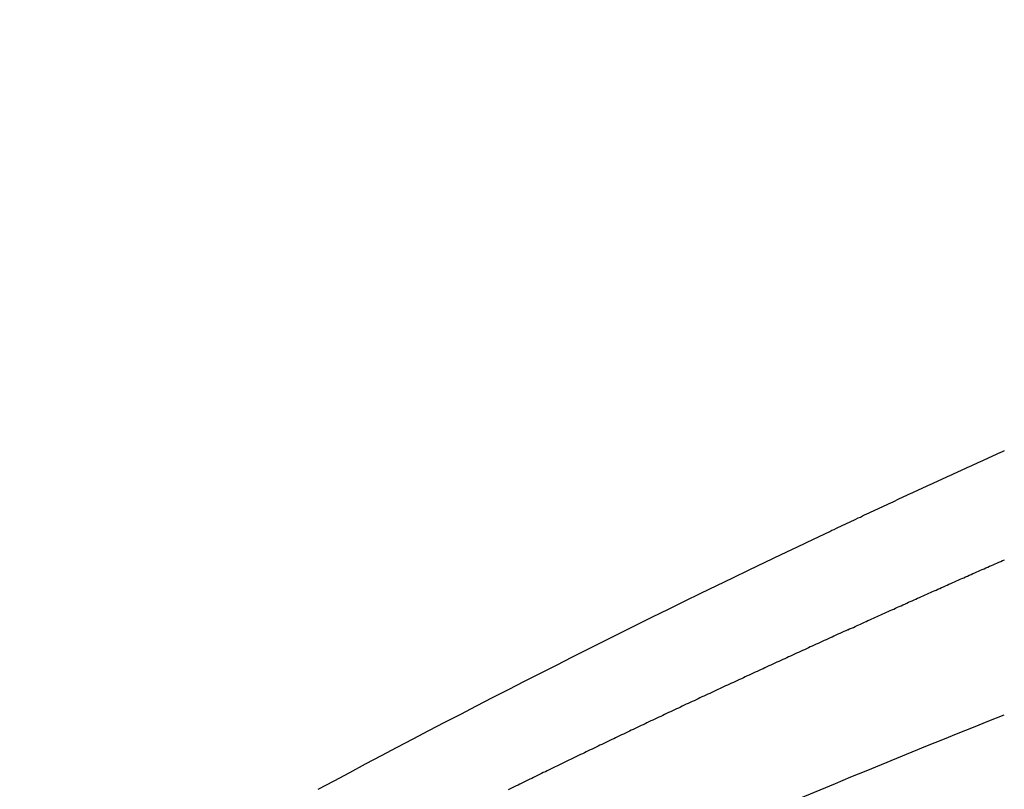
# Model space of a CAD drawing. Header units: millimetres. Extents: x 11979 to 23691, y 12825 to 41978.
# Tile 551 of 656: x 22037 to 22050, y 37970 to 37981. Entities that reach past the tile are written whole.
import ezdxf

# ---------------------------------------------------------------- set-up
doc = ezdxf.new("R2010")
doc.units = ezdxf.units.MM
for name, color, linetype in [('-LI-WIDOK', 2, 'Continuous'), ('-WYMIAR', 8, 'Continuous'), ('PROJEKTOWANE', 5, 'Continuous')]:
    doc.layers.add(name, color=color, linetype=linetype)
doc.styles.get("Standard").update_dxf_attribs({"font": 'arial.ttf'})
doc.dimstyles.new('CZA-KROPKA-50', dxfattribs={"dimtxt": 12, "dimasz": 1, "dimexe": 2, "dimexo": 25, "dimgap": 4, "dimtad": 1, "dimdec": 1, "dimrnd": 0.5, "dimzin": 9, "dimdsep": 46, "dimtxsty": 'Standard', "dimblk": 'CZA-KROPKA', "dimblk1": 'CZA-KROPKA', "dimblk2": 'CZA-KROPKA', "dimsah": 1, "dimcen": -20, "dimse1": 1, "dimse2": 1, "dimclrd": 8, "dimclre": 8, "dimclrt": 9, "dimadec": 0, "dimazin": 0, "dimtfac": 1, "dimtdec": 1, "dimtmove": 1, "dimatfit": 3, "dimldrblk": 'CZA-KROPKA', "dimfxl": 1, "dimtolj": 1, "dimtzin": 9, "dimarcsym": 0})

# ---------------------------------------------------------------- blocks, each defined once
blk = doc.blocks.new('CZA-KROPKA')
at = {"layer": '-WYMIAR', "linetype": 'ByBlock'}
for p, q in [((0, 10), (0, -10)), ((5, 0), (-5, 0))]:
    blk.add_line(p, q, dxfattribs=at)
at = {"layer": '-WYMIAR', "linetype": 'ByBlock', "const_width": 2.5}
blk.add_lwpolyline([(-1.25, 0, 1), (1.25, 0, 1)], format="xyb", close=True, dxfattribs=at)
blk = doc.blocks.new('*D1434')
at = {"layer": '-LI-WIDOK', "color": 8, "lineweight": -2}
blk.add_line((22263.238, 39201.649), (22263.238, 37781.649), dxfattribs=at)
at = {"layer": 'Defpoints', "color": 0}
for p in [(20999.741, 39202.649), (22109.268, 37780.649), (22263.238, 37780.649)]:
    blk.add_point(p, dxfattribs=at)
at = {"layer": '-LI-WIDOK', "color": 8, "lineweight": -2}
for p, rotation in [((22263.238, 39202.649), 90), ((22263.238, 37780.649), 270)]:
    blk.add_blockref('CZA-KROPKA', p, dxfattribs=dict(at, rotation=rotation))
at = {"layer": '-LI-WIDOK', "color": 9, "insert": (22253.214, 38491.649), "char_height": 12, "attachment_point": 5, "rotation": 90}
blk.add_mtext('\\A1;1422', dxfattribs=at)
blk = doc.blocks.new('*D1455')
at = {"layer": '-LI-WIDOK', "color": 8, "lineweight": -2}
blk.add_line((20410.268, 37626.682), (22108.268, 37626.682), dxfattribs=at)
at = {"layer": 'Defpoints', "color": 0}
for p in [(20409.268, 38054.693), (22109.268, 37730.693), (22109.268, 37626.682)]:
    blk.add_point(p, dxfattribs=at)
at = {"layer": '-LI-WIDOK', "color": 8, "lineweight": -2, "rotation": 180}
blk.add_blockref('CZA-KROPKA', (20409.268, 37626.682), dxfattribs=at)
at = {"layer": '-LI-WIDOK', "color": 8, "lineweight": -2}
blk.add_blockref('CZA-KROPKA', (22109.268, 37626.682), dxfattribs=at)
at = {"layer": '-LI-WIDOK', "color": 9, "insert": (21259.268, 37636.809), "char_height": 12, "attachment_point": 5}
blk.add_mtext('\\A1;1700', dxfattribs=at)
blk = doc.blocks.new('*D1456')
at = {"layer": '-LI-WIDOK', "color": 8, "lineweight": -2}
blk.add_line((19929.268, 37596.423), (22108.268, 37596.423), dxfattribs=at)
at = {"layer": 'Defpoints', "color": 0}
for p in [(19928.268, 38054.693), (22109.268, 37730.693), (22109.268, 37596.423)]:
    blk.add_point(p, dxfattribs=at)
at = {"layer": '-LI-WIDOK', "color": 8, "lineweight": -2, "rotation": 180}
blk.add_blockref('CZA-KROPKA', (19928.268, 37596.423), dxfattribs=at)
at = {"layer": '-LI-WIDOK', "color": 8, "lineweight": -2}
blk.add_blockref('CZA-KROPKA', (22109.268, 37596.423), dxfattribs=at)
at = {"layer": '-LI-WIDOK', "color": 9, "insert": (21018.768, 37606.55), "char_height": 12, "attachment_point": 5}
blk.add_mtext('\\A1;2181', dxfattribs=at)
blk = doc.blocks.new('Pisuar NOVA PRO ze zintegrowanym ceramicznym sitkiem')
at = {"linetype": 'ByBlock'}
for points in [[(0.04852, -0.28026, 0.01172), (0.07636, -0.21453)], [(0.06634, -0.30694, 0.013056), (0.10108, -0.23803)]]:
    blk.add_lwpolyline(points, format="xyb", dxfattribs=at)
for points in [[(0.08782, -0.23561, 0), (0.08793, -0.23536, 0), (0.08804, -0.23511, 0), (0.08815, -0.23486, 0), (0.08827, -0.23462, 0), (0.08838, -0.23437, 0), (0.08849, -0.23412, 0), (0.0886, -0.23388, 0), (0.08872, -0.23363, 0), (0.08883, -0.23338, 0), (0.08894, -0.23313, 0), (0.08905, -0.23289, 0), (0.08917, -0.23264, 0), (0.08928, -0.23239, 0), (0.08939, -0.23214, 0), (0.0895, -0.2319, 0), (0.08962, -0.23165, 0), (0.08973, -0.2314, 0), (0.08984, -0.23115, 0), (0.08995, -0.23091, 0), (0.09006, -0.23066, 0), (0.09018, -0.23041, 0), (0.09029, -0.23016, 0), (0.0904, -0.22991, 0), (0.09051, -0.22967, 0), (0.09062, -0.22942, 0), (0.09073, -0.22917, 0), (0.09085, -0.22892, 0), (0.09096, -0.22868, 0), (0.09107, -0.22843, 0), (0.09118, -0.22818, 0), (0.09129, -0.22793, 0), (0.0914, -0.22768, 0), (0.09152, -0.22744, 0), (0.09163, -0.22719, 0), (0.09174, -0.22694, 0), (0.09185, -0.22669, 0), (0.09196, -0.22644, 0), (0.09207, -0.2262, 0), (0.09218, -0.22595, 0), (0.09229, -0.2257, 0), (0.09241, -0.22545, 0), (0.09252, -0.2252, 0), (0.09263, -0.22496, 0), (0.09274, -0.22471, 0), (0.09285, -0.22446, 0), (0.09296, -0.22421, 0), (0.09307, -0.22396, 0), (0.09318, -0.22372, 0), (0.09329, -0.22347, 0), (0.0934, -0.22322, 0), (0.09351, -0.22297, 0), (0.09362, -0.22272, 0), (0.09373, -0.22247, 0), (0.09385, -0.22223, 0), (0.09396, -0.22198, 0), (0.09407, -0.22173, 0), (0.09418, -0.22148, 0), (0.09429, -0.22123, 0), (0.0944, -0.22098, 0), (0.09451, -0.22074, 0), (0.09462, -0.22049, 0), (0.09473, -0.22024, 0), (0.09484, -0.21999, 0), (0.09495, -0.21974, 0), (0.09506, -0.21949, 0), (0.09517, -0.21925, 0), (0.09528, -0.219, 0), (0.09539, -0.21875, 0), (0.0955, -0.2185, 0), (0.09561, -0.21825, 0), (0.09572, -0.218, 0), (0.09583, -0.21775, 0), (0.09594, -0.21751, 0), (0.09605, -0.21726, 0), (0.09616, -0.21701, 0), (0.09627, -0.21676, 0), (0.09638, -0.21651, 0), (0.09649, -0.21626, 0), (0.09659, -0.21601, 0), (0.0967, -0.21576, 0), (0.09681, -0.21552, 0), (0.09692, -0.21527, 0), (0.09703, -0.21502, 0), (0.09714, -0.21477, 0), (0.09725, -0.21452, 0)], [(0.10108, -0.23803, 0), (0.10122, -0.23774, 0), (0.10135, -0.23744, 0), (0.10149, -0.23715, 0), (0.10163, -0.23686, 0), (0.10177, -0.23656, 0), (0.10191, -0.23627, 0), (0.10205, -0.23598, 0), (0.10219, -0.23568, 0), (0.10232, -0.23539, 0), (0.10246, -0.2351, 0), (0.1026, -0.2348, 0), (0.10274, -0.23451, 0), (0.10288, -0.23422, 0), (0.10301, -0.23392, 0), (0.10315, -0.23363, 0), (0.10329, -0.23334, 0), (0.10343, -0.23304, 0), (0.10356, -0.23275, 0), (0.1037, -0.23246, 0), (0.10384, -0.23216, 0), (0.10398, -0.23187, 0), (0.10411, -0.23157, 0), (0.10425, -0.23128, 0), (0.10439, -0.23099, 0), (0.10453, -0.23069, 0), (0.10466, -0.2304, 0), (0.1048, -0.23011, 0), (0.10494, -0.22981, 0), (0.10507, -0.22952, 0), (0.10521, -0.22922, 0), (0.10535, -0.22893, 0), (0.10549, -0.22864, 0), (0.10562, -0.22834, 0), (0.10576, -0.22805, 0), (0.1059, -0.22775, 0), (0.10603, -0.22746, 0), (0.10617, -0.22717, 0), (0.10631, -0.22687, 0), (0.10644, -0.22658, 0), (0.10658, -0.22628, 0), (0.10671, -0.22599, 0), (0.10685, -0.22569, 0), (0.10699, -0.2254, 0), (0.10712, -0.22511, 0), (0.10726, -0.22481, 0), (0.10739, -0.22452, 0), (0.10753, -0.22422, 0), (0.10767, -0.22393, 0), (0.1078, -0.22363, 0), (0.10794, -0.22334, 0), (0.10807, -0.22305, 0), (0.10821, -0.22275, 0), (0.10835, -0.22246, 0), (0.10848, -0.22216, 0), (0.10862, -0.22187, 0), (0.10875, -0.22157, 0), (0.10889, -0.22128, 0), (0.10902, -0.22098, 0), (0.10916, -0.22069, 0), (0.10929, -0.22039, 0), (0.10943, -0.2201, 0), (0.10956, -0.2198, 0), (0.1097, -0.21951, 0), (0.10983, -0.21921, 0), (0.10997, -0.21892, 0), (0.1101, -0.21862, 0), (0.11024, -0.21833, 0), (0.11037, -0.21803, 0), (0.11051, -0.21774, 0), (0.11064, -0.21744, 0), (0.11078, -0.21715, 0), (0.11091, -0.21685, 0), (0.11104, -0.21656, 0), (0.11118, -0.21626, 0), (0.11131, -0.21597, 0), (0.11145, -0.21567, 0), (0.11158, -0.21538, 0), (0.11172, -0.21508, 0), (0.11185, -0.21479, 0), (0.11198, -0.21449, 0)], [(0.08782, -0.23561, 0), (0.08769, -0.23587, 0), (0.08757, -0.23614, 0), (0.08745, -0.2364, 0), (0.08733, -0.23667, 0), (0.08721, -0.23694, 0), (0.08709, -0.2372, 0), (0.08697, -0.23747, 0), (0.08684, -0.23773, 0), (0.08672, -0.238, 0), (0.0866, -0.23827, 0), (0.08648, -0.23853, 0), (0.08636, -0.2388, 0), (0.08624, -0.23906, 0), (0.08612, -0.23933, 0), (0.08599, -0.23959, 0), (0.08587, -0.23986, 0), (0.08575, -0.24013, 0), (0.08563, -0.24039, 0), (0.08551, -0.24066, 0), (0.08539, -0.24092, 0), (0.08526, -0.24119, 0), (0.08514, -0.24145, 0), (0.08502, -0.24172, 0), (0.0849, -0.24199, 0), (0.08478, -0.24225, 0), (0.08466, -0.24252, 0), (0.08453, -0.24278, 0), (0.08441, -0.24305, 0), (0.08429, -0.24331, 0), (0.08417, -0.24358, 0), (0.08405, -0.24384, 0), (0.08392, -0.24411, 0), (0.0838, -0.24438, 0), (0.08368, -0.24464, 0), (0.08356, -0.24491, 0), (0.08344, -0.24517, 0), (0.08331, -0.24544, 0), (0.08319, -0.2457, 0), (0.08307, -0.24597, 0), (0.08295, -0.24623, 0), (0.08282, -0.2465, 0), (0.0827, -0.24677, 0), (0.08258, -0.24703, 0), (0.08246, -0.2473, 0), (0.08234, -0.24756, 0), (0.08221, -0.24783, 0), (0.08209, -0.24809, 0), (0.08197, -0.24836, 0), (0.08185, -0.24862, 0), (0.08172, -0.24889, 0), (0.0816, -0.24915, 0), (0.08148, -0.24942, 0), (0.08135, -0.24968, 0), (0.08123, -0.24995, 0), (0.08111, -0.25021, 0), (0.08099, -0.25048, 0), (0.08086, -0.25075, 0), (0.08074, -0.25101, 0), (0.08062, -0.25128, 0), (0.08049, -0.25154, 0), (0.08037, -0.25181, 0), (0.08025, -0.25207, 0), (0.08013, -0.25234, 0), (0.08, -0.2526, 0), (0.07988, -0.25287, 0), (0.07976, -0.25313, 0), (0.07963, -0.2534, 0), (0.07951, -0.25366, 0), (0.07939, -0.25393, 0), (0.07926, -0.25419, 0), (0.07914, -0.25446, 0), (0.07902, -0.25472, 0), (0.07889, -0.25499, 0), (0.07877, -0.25525, 0), (0.07865, -0.25552, 0), (0.07852, -0.25578, 0), (0.0784, -0.25605, 0), (0.07827, -0.25631, 0), (0.07815, -0.25657, 0), (0.07803, -0.25684, 0), (0.0779, -0.2571, 0), (0.07778, -0.25737, 0), (0.07765, -0.25763, 0), (0.07753, -0.2579, 0), (0.07741, -0.25816, 0), (0.07728, -0.25843, 0), (0.07716, -0.25869, 0), (0.07703, -0.25896, 0), (0.07691, -0.25922, 0), (0.07678, -0.25949, 0), (0.07666, -0.25975, 0), (0.07654, -0.26001, 0), (0.07641, -0.26028, 0), (0.07629, -0.26054, 0), (0.07616, -0.26081, 0), (0.07604, -0.26107, 0), (0.07591, -0.26134, 0), (0.07579, -0.2616, 0), (0.07566, -0.26186, 0), (0.07554, -0.26213, 0), (0.07541, -0.26239, 0), (0.07529, -0.26266, 0), (0.07516, -0.26292, 0), (0.07504, -0.26318, 0), (0.07491, -0.26345, 0), (0.07479, -0.26371, 0), (0.07466, -0.26398, 0), (0.07454, -0.26424, 0), (0.07441, -0.2645, 0), (0.07428, -0.26477, 0), (0.07416, -0.26503, 0), (0.07403, -0.2653, 0), (0.07391, -0.26556, 0), (0.07378, -0.26582, 0), (0.07366, -0.26609, 0), (0.07353, -0.26635, 0), (0.0734, -0.26662, 0), (0.07328, -0.26688, 0), (0.07315, -0.26714, 0), (0.07303, -0.26741, 0), (0.0729, -0.26767, 0), (0.07277, -0.26793, 0), (0.07265, -0.2682, 0), (0.07252, -0.26846, 0), (0.07239, -0.26872, 0), (0.07227, -0.26899, 0), (0.07214, -0.26925, 0), (0.07201, -0.26951, 0), (0.07189, -0.26978, 0), (0.07176, -0.27004, 0), (0.07163, -0.2703, 0), (0.07151, -0.27057, 0), (0.07138, -0.27083, 0), (0.07125, -0.27109, 0), (0.07113, -0.27136, 0), (0.071, -0.27162, 0), (0.07087, -0.27188, 0), (0.07075, -0.27215, 0), (0.07062, -0.27241, 0), (0.07049, -0.27267, 0), (0.07036, -0.27294, 0), (0.07024, -0.2732, 0), (0.07011, -0.27346, 0), (0.06998, -0.27373, 0), (0.06985, -0.27399, 0), (0.06973, -0.27425, 0), (0.0696, -0.27451, 0), (0.06947, -0.27478, 0), (0.06934, -0.27504, 0), (0.06922, -0.2753, 0), (0.06909, -0.27557, 0), (0.06896, -0.27583, 0), (0.06883, -0.27609, 0), (0.0687, -0.27635, 0), (0.06858, -0.27662, 0), (0.06845, -0.27688, 0), (0.06832, -0.27714, 0), (0.06819, -0.27741, 0), (0.06806, -0.27767, 0), (0.06794, -0.27793, 0), (0.06781, -0.27819, 0), (0.06768, -0.27846, 0), (0.06755, -0.27872, 0), (0.06742, -0.27898, 0), (0.06729, -0.27924, 0), (0.06716, -0.27951, 0), (0.06704, -0.27977, 0), (0.06691, -0.28003, 0), (0.06678, -0.28029, 0), (0.06665, -0.28056, 0), (0.06652, -0.28082, 0), (0.06639, -0.28108, 0), (0.06626, -0.28134, 0)]]:
    blk.add_polyline3d(points)

msp = doc.modelspace()

# ---------------------------------------------------------------- block references
at = {"layer": 'PROJEKTOWANE', "xscale": -100, "yscale": 100, "zscale": 100, "rotation": 270.0000000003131}
msp.add_blockref('Pisuar NOVA PRO ze zintegrowanym ceramicznym sitkiem', (22071.268, 37963.649), dxfattribs=at)

# ---------------------------------------------------------------- dimensions: what is measured, and where the dimension line sits
at = {"layer": '-LI-WIDOK'}
dim = msp.add_linear_dim(base=(22263.238, 37780.649), p1=(20999.741, 39202.649), p2=(22109.268, 37780.649), angle=90, dimstyle='CZA-KROPKA-50', override={"dimfxl": 0, "dimfxlon": 1}, dxfattribs=at)
dim.commit()
dim.dimension.update_dxf_attribs({"geometry": '*D1434', "text_midpoint": (22253.214, 38491.649)})
for base, p1, picture, middle in [((22109.268, 37596.423), (19928.268, 38054.693), '*D1456', (21018.768, 37606.55)), ((22109.268, 37626.682), (20409.268, 38054.693), '*D1455', (21259.268, 37636.809))]:
    dim = msp.add_linear_dim(base=base, p1=p1, p2=(22109.268, 37730.693), dimstyle='CZA-KROPKA-50', override={"dimfxl": 0, "dimfxlon": 1}, dxfattribs=at)
    dim.commit()
    dim.dimension.update_dxf_attribs({"geometry": picture, "text_midpoint": middle})

doc.saveas('drawing.dxf')
